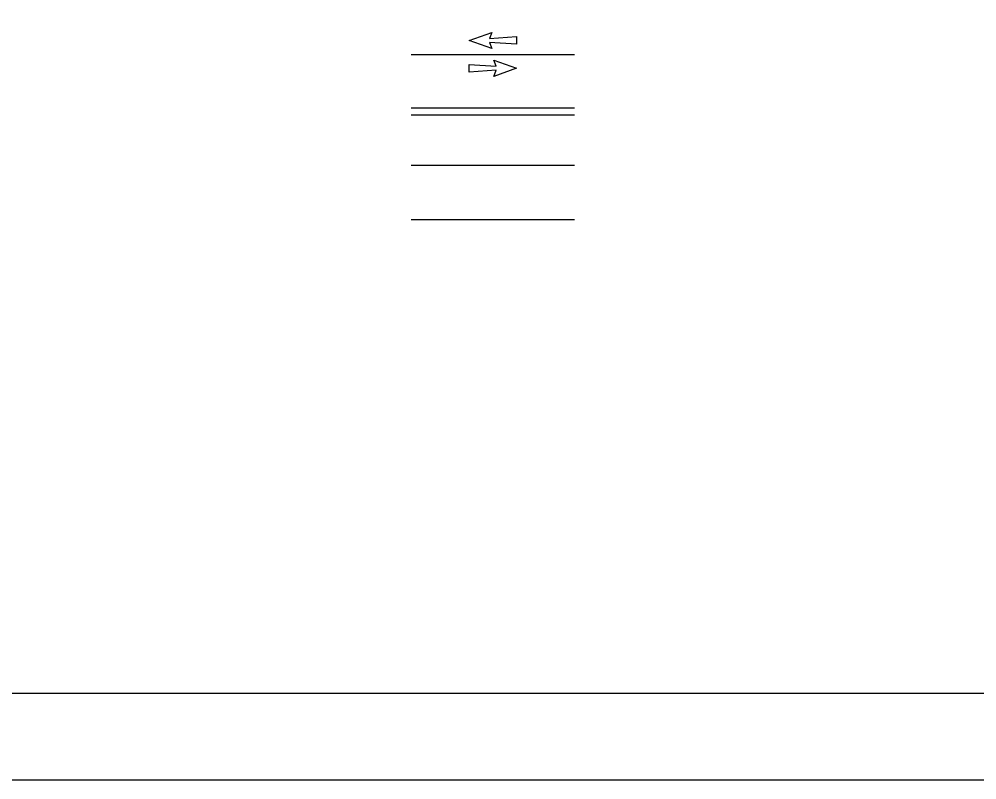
# Model space of a CAD drawing. Extents: x -452339 to 6403467, y -1 to 1814750.
# Drawn here: x -60980 to -31656, y 1565819 to 1589111 of the extents above; entities that cross this region are included whole.
import ezdxf

# ---------------------------------------------------------------- set-up
doc = ezdxf.new("R2010")
doc.units = 0
for name, color, linetype in [('Default', 7, 'Continuous'), ('GM_X_Airport_Location_Class_2', 7, 'Continuous'), ('GM_X_County_Road', 7, 'Continuous'), ('GM_X_Interstate_Location', 7, 'Continuous')]:
    doc.layers.add(name, color=color, linetype=linetype)

msp = doc.modelspace()

# ---------------------------------------------------------------- linework, layer by layer
at = {"layer": 'Default'}
for p, q in [((-47198, 1588459), (-46506, 1588707)), ((-46506, 1588707), (-46578, 1588519)), ((-46578, 1588519), (-45747, 1588577)), ((-45747, 1588577), (-45747, 1588341)), ((-46506, 1588211), (-47198, 1588459)), ((-45747, 1588341), (-46579, 1588400)), ((-46579, 1588400), (-46506, 1588211)), ((-48979, 1588033), (-43971, 1588033)), ((-47203, 1587488), (-47203, 1587726)), ((-47203, 1587726), (-46371, 1587667)), ((-46371, 1587667), (-46444, 1587855)), ((-46444, 1587855), (-45752, 1587607)), ((-45752, 1587607), (-46444, 1587359)), ((-46372, 1587547), (-47203, 1587488)), ((-46444, 1587359), (-46372, 1587547)), ((-48979, 1582980), (-43971, 1582980))]:
    msp.add_line(p, q, dxfattribs=at)
at = {"layer": 'GM_X_Airport_Location_Class_2'}
msp.add_line((-151896, 1565819), (27624, 1565819), dxfattribs=at)
at = {"layer": 'GM_X_County_Road'}
for p, q in [((-48979, 1586401), (-43971, 1586401)), ((-48979, 1586181), (-43971, 1586181)), ((-48979, 1584644), (-43971, 1584644))]:
    msp.add_line(p, q, dxfattribs=at)
at = {"layer": 'GM_X_Interstate_Location'}
msp.add_lwpolyline([(-143976, 1679339), (24984, 1679339), (24984, 1568459), (-143976, 1568459)], close=True, dxfattribs=at)

doc.saveas('drawing.dxf')
